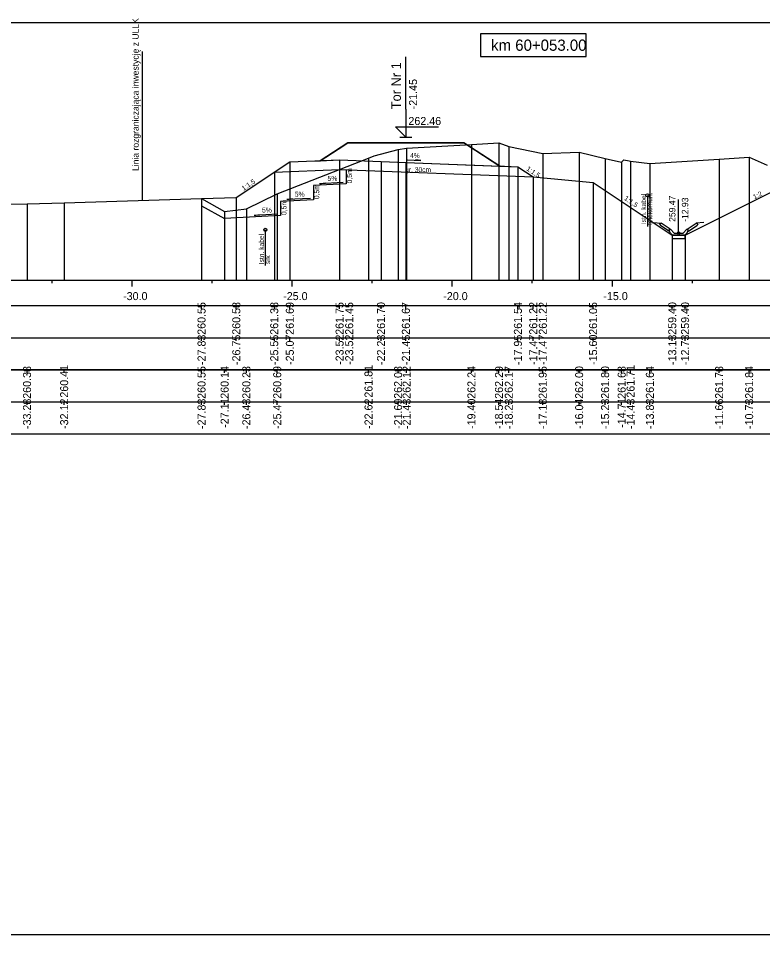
# Model space of a CAD drawing. Extents: x 6516023 to 6560129, y 5513077 to 5529206.
# Drawn here: x 6518027.16 to 6518050.41, y 5514518.16 to 5514546.78 of the extents above; entities that cross this region are included whole.
import ezdxf

# ---------------------------------------------------------------- set-up
doc = ezdxf.new("R2010")
doc.units = 0
for name, color, linetype in [('IR_default', 7, 'Continuous'), ('TOR_PRZEK_P-kable', 7, 'Continuous'), ('TOR_PRZEK_P-komponent', 7, 'Continuous'), ('TOR_PRZEK_P-odwodnienie', 7, 'Continuous'), ('TOR_PRZEK_P-opisy', 7, 'Continuous'), ('TOR_PRZEK_P-schodkowanie+wymiana', 7, 'Continuous'), ('TOR_PRZEK_P-tabelka istniejace', 7, 'Continuous'), ('TOR_PRZEK_P-tabelka projektowane', 7, 'Continuous'), ('TOR_PRZEK_P-teren istniejacy', 7, 'Continuous'), ('TOR_PRZEK_P-tory projektowane', 7, 'Continuous'), ('TOR_PRZEK_P-uklad odniesienia', 7, 'Continuous'), ('TOR_PRZEK_P-warstwa ochronna I', 7, 'Continuous'), ('TOR_PRZEK_P-warstwa ochronna II', 7, 'Continuous'), ('TOR_PS_T-granica PKP-projektowana', 7, 'Continuous'), ('TOR_PS_T-skarpy projektowane', 7, 'Continuous'), ('TOR_RAMKI-ramka+tabelka 1', 7, 'Continuous')]:
    doc.layers.add(name, color=color, linetype=linetype)

msp = doc.modelspace()

# ---------------------------------------------------------------- linework, layer by layer
at = {"layer": 'IR_default'}
for points in [[(6518032.882, 5514541.152), (6518033.967, 5514541.186), (6518035.639, 5514542.3), (6518036.425, 5514542.331), (6518036.589, 5514542.337), (6518037.151, 5514542.699), (6518037.452, 5514542.893), (6518037.914, 5514542.893), (6518040.04, 5514542.893), (6518040.959, 5514542.893), (6518041.075, 5514542.893), (6518041.446, 5514542.654), (6518042.201, 5514542.167), (6518042.341, 5514542.162), (6518042.763, 5514542.146), (6518043.241, 5514541.827), (6518045.11, 5514541.656)], [(6518045.11, 5514541.656), (6518047.584, 5514540.006), (6518047.984, 5514540.006), (6518051.343, 5514541.686)]]:
    msp.add_lwpolyline(points, dxfattribs=at)
at = {"layer": 'TOR_PRZEK_P-kable'}
for p, q in [((6518046.809, 5514541.253), (6518046.809, 5514540.28)), ((6518034.874, 5514540.177), (6518034.874, 5514539.067))]:
    msp.add_line(p, q, dxfattribs=at)
for centre in [(6518046.809, 5514541.253), (6518034.874, 5514540.177)]:
    msp.add_circle(centre, 0.05, dxfattribs=at)
at = {"layer": 'TOR_PRZEK_P-komponent'}
msp.add_lwpolyline([(6518041.075, 5514542.893), (6518040.04, 5514542.893), (6518037.452, 5514542.893), (6518036.589, 5514542.337), (6518037.193, 5514542.361), (6518038.487, 5514542.311), (6518039.263, 5514542.281), (6518042.201, 5514542.167)], close=True, dxfattribs=at)
at = {"layer": 'TOR_PRZEK_P-odwodnienie'}
for p, q in [((6518047.784, 5514540.076), (6518047.784, 5514541.12)), ((6518047.475, 5514540.135), (6518047.214, 5514540.31)), ((6518047.519, 5514540.202), (6518047.239, 5514540.389)), ((6518048.049, 5514540.202), (6518048.329, 5514540.389)), ((6518048.093, 5514540.135), (6518048.354, 5514540.31)), ((6518047.486, 5514540.152), (6518047.475, 5514540.135)), ((6518047.476, 5514540.171), (6518047.524, 5514540.195)), ((6518047.519, 5514540.202), (6518047.511, 5514540.189)), ((6518047.644, 5514540.076), (6518047.524, 5514540.195)), ((6518047.594, 5514540.006), (6518047.974, 5514540.006)), ((6518047.644, 5514540.076), (6518047.924, 5514540.076)), ((6518047.924, 5514540.076), (6518048.044, 5514540.195)), ((6518048.044, 5514540.195), (6518048.091, 5514540.171)), ((6518048.049, 5514540.202), (6518048.057, 5514540.189)), ((6518048.082, 5514540.152), (6518048.093, 5514540.135))]:
    msp.add_line(p, q, dxfattribs=at)
for points in [[(6518046.993, 5514540.401), (6518047.239, 5514540.389)], [(6518047.189, 5514540.362), (6518047.239, 5514540.389)], [(6518047.189, 5514540.362), (6518047.214, 5514540.31)], [(6518048.575, 5514540.401), (6518048.329, 5514540.389)], [(6518048.379, 5514540.362), (6518048.329, 5514540.389)], [(6518048.379, 5514540.362), (6518048.354, 5514540.31)], [(6518047.511, 5514540.189), (6518047.476, 5514540.171)], [(6518047.524, 5514540.076), (6518047.476, 5514540.171)], [(6518047.476, 5514540.171), (6518047.486, 5514540.152)], [(6518047.594, 5514540.006), (6518047.524, 5514540.076)], [(6518047.984, 5514540.006), (6518047.584, 5514540.006), (6518047.584, 5514539.906), (6518047.984, 5514539.906), (6518047.984, 5514540.006)], [(6518047.974, 5514540.006), (6518048.044, 5514540.076)], [(6518048.044, 5514540.076), (6518048.091, 5514540.171)], [(6518048.057, 5514540.189), (6518048.092, 5514540.171)], [(6518048.092, 5514540.171), (6518048.082, 5514540.152)]]:
    msp.add_lwpolyline(points, dxfattribs=at)
msp.add_circle((6518047.784, 5514540.076), 0.035, dxfattribs=at)
at = {"layer": 'TOR_PRZEK_P-opisy'}
msp.add_lwpolyline([(6518039.316, 5514542.358), (6518039.734, 5514542.339), (6518039.566, 5514542.367)], dxfattribs=at)
at = {"layer": 'TOR_PRZEK_P-schodkowanie+wymiana'}
for p, q in [((6518037.398, 5514542.053), (6518037.398, 5514541.61)), ((6518037.398, 5514541.61), (6518036.375, 5514541.559)), ((6518036.375, 5514541.559), (6518036.375, 5514541.116)), ((6518036.375, 5514541.116), (6518035.352, 5514541.064)), ((6518035.352, 5514541.064), (6518035.352, 5514540.621)), ((6518035.352, 5514540.621), (6518033.603, 5514540.534))]:
    msp.add_line(p, q, dxfattribs=at)
msp.add_lwpolyline([(6518032.882, 5514540.923), (6518033.603, 5514540.534)], dxfattribs=at)
at = {"layer": 'TOR_PRZEK_P-tabelka istniejace'}
for p, q in [((6518027.431, 5514535.706), (6518027.431, 5514535.806)), ((6518028.591, 5514535.706), (6518028.591, 5514535.806)), ((6518032.882, 5514535.706), (6518032.882, 5514535.806)), ((6518033.603, 5514535.706), (6518033.603, 5514535.806)), ((6518034.281, 5514535.706), (6518034.281, 5514535.806)), ((6518035.246, 5514535.706), (6518035.246, 5514535.806)), ((6518038.097, 5514535.706), (6518038.097, 5514535.806)), ((6518039.02, 5514535.706), (6518039.02, 5514535.806)), ((6518039.286, 5514535.706), (6518039.286, 5514535.806)), ((6518041.311, 5514535.706), (6518041.311, 5514535.806)), ((6518042.171, 5514535.706), (6518042.171, 5514535.806)), ((6518042.479, 5514535.706), (6518042.479, 5514535.806)), ((6518043.538, 5514535.706), (6518043.538, 5514535.806)), ((6518044.676, 5514535.706), (6518044.676, 5514535.806)), ((6518045.486, 5514535.706), (6518045.486, 5514535.806)), ((6518046.003, 5514535.706), (6518046.003, 5514535.806)), ((6518046.282, 5514535.706), (6518046.282, 5514535.806)), ((6518046.885, 5514535.706), (6518046.885, 5514535.806)), ((6518049.048, 5514535.706), (6518049.048, 5514535.806)), ((6518049.986, 5514535.706), (6518049.986, 5514535.806)), ((6517999.663, 5514534.806), (6518103.463, 5514534.806)), ((6518027.431, 5514534.706), (6518027.431, 5514534.806)), ((6518028.591, 5514534.706), (6518028.591, 5514534.806)), ((6518032.882, 5514534.706), (6518032.882, 5514534.806)), ((6518033.603, 5514534.706), (6518033.603, 5514534.806)), ((6518034.281, 5514534.706), (6518034.281, 5514534.806)), ((6518035.246, 5514534.706), (6518035.246, 5514534.806)), ((6518038.097, 5514534.706), (6518038.097, 5514534.806)), ((6518039.02, 5514534.706), (6518039.02, 5514534.806)), ((6518039.286, 5514534.706), (6518039.286, 5514534.806)), ((6518041.311, 5514534.706), (6518041.311, 5514534.806)), ((6518042.171, 5514534.706), (6518042.171, 5514534.806)), ((6518042.479, 5514534.706), (6518042.479, 5514534.806)), ((6518043.538, 5514534.706), (6518043.538, 5514534.806)), ((6518044.676, 5514534.706), (6518044.676, 5514534.806)), ((6518045.486, 5514534.706), (6518045.486, 5514534.806)), ((6518046.003, 5514534.706), (6518046.003, 5514534.806)), ((6518046.282, 5514534.706), (6518046.282, 5514534.806)), ((6518046.885, 5514534.706), (6518046.885, 5514534.806)), ((6518049.048, 5514534.706), (6518049.048, 5514534.806)), ((6518049.986, 5514534.706), (6518049.986, 5514534.806))]:
    msp.add_line(p, q, dxfattribs=at)
for points in [[(6518042.171, 5514542.899), (6518042.171, 5514538.806), (6518042.171, 5514538.676), (6518042.171, 5514538.606)], [(6518039.02, 5514542.688), (6518039.02, 5514538.806), (6518039.02, 5514538.676), (6518039.02, 5514538.606)], [(6518039.286, 5514542.726), (6518039.286, 5514538.806), (6518039.286, 5514538.676), (6518039.286, 5514538.606)], [(6518041.311, 5514542.844), (6518041.311, 5514538.806), (6518041.311, 5514538.676), (6518041.311, 5514538.606)], [(6518042.479, 5514542.779), (6518042.479, 5514538.806), (6518042.479, 5514538.676), (6518042.479, 5514538.606)], [(6518044.676, 5514542.604), (6518044.676, 5514538.806), (6518044.676, 5514538.676), (6518044.676, 5514538.606)], [(6518038.097, 5514542.412), (6518038.097, 5514538.806), (6518038.097, 5514538.676), (6518038.097, 5514538.606)], [(6518043.538, 5514542.559), (6518043.538, 5514538.806), (6518043.538, 5514538.676), (6518043.538, 5514538.606)], [(6518045.486, 5514542.407), (6518045.486, 5514538.806), (6518045.486, 5514538.676), (6518045.486, 5514538.606)], [(6518046.282, 5514542.321), (6518046.282, 5514538.806), (6518046.282, 5514538.676), (6518046.282, 5514538.606)], [(6518049.048, 5514542.389), (6518049.048, 5514538.806), (6518049.048, 5514538.676), (6518049.048, 5514538.606)], [(6518049.986, 5514542.447), (6518049.986, 5514538.806), (6518049.986, 5514538.676), (6518049.986, 5514538.606)], [(6518046.003, 5514542.286), (6518046.003, 5514538.806), (6518046.003, 5514538.676), (6518046.003, 5514538.606)], [(6518046.885, 5514542.244), (6518046.885, 5514538.806), (6518046.885, 5514538.676), (6518046.885, 5514538.606)], [(6518032.882, 5514541.152), (6518032.882, 5514538.806), (6518032.882, 5514538.676), (6518032.882, 5514538.606)], [(6518035.246, 5514541.3), (6518035.246, 5514538.806), (6518035.246, 5514538.676), (6518035.246, 5514538.606)], [(6518027.431, 5514540.991), (6518027.431, 5514538.806), (6518027.431, 5514538.676), (6518027.431, 5514538.606)], [(6518028.591, 5514541.017), (6518028.591, 5514538.806), (6518028.591, 5514538.676), (6518028.591, 5514538.606)], [(6518033.603, 5514540.746), (6518033.603, 5514538.806), (6518033.603, 5514538.676), (6518033.603, 5514538.606)], [(6518034.281, 5514540.836), (6518034.281, 5514538.806), (6518034.281, 5514538.676), (6518034.281, 5514538.606)]]:
    msp.add_lwpolyline(points, dxfattribs=at)
msp.add_lwpolyline([(6517999.663, 5514535.806), (6517999.663, 5514533.806), (6518103.463, 5514533.806), (6518103.463, 5514535.806)], close=True, dxfattribs=at)
at = {"layer": 'TOR_PRZEK_P-tabelka projektowane'}
for p, q in [((6518032.882, 5514537.706), (6518032.882, 5514537.806)), ((6518033.967, 5514537.706), (6518033.967, 5514537.806)), ((6518035.161, 5514537.706), (6518035.161, 5514537.806)), ((6518035.639, 5514537.706), (6518035.639, 5514537.806)), ((6518037.193, 5514537.706), (6518037.193, 5514537.806)), ((6518037.193, 5514537.706), (6518037.193, 5514537.806)), ((6518038.487, 5514537.706), (6518038.487, 5514537.806)), ((6518039.263, 5514537.706), (6518039.263, 5514537.806)), ((6518042.763, 5514537.706), (6518042.763, 5514537.806)), ((6518043.241, 5514537.706), (6518043.241, 5514537.806)), ((6518043.241, 5514537.706), (6518043.241, 5514537.806)), ((6518045.11, 5514537.706), (6518045.11, 5514537.806)), ((6518047.584, 5514537.706), (6518047.584, 5514537.806)), ((6518047.984, 5514537.706), (6518047.984, 5514537.806)), ((6517999.663, 5514536.806), (6518103.463, 5514536.806)), ((6518032.882, 5514536.706), (6518032.882, 5514536.806)), ((6518033.967, 5514536.706), (6518033.967, 5514536.806)), ((6518035.161, 5514536.706), (6518035.161, 5514536.806)), ((6518035.639, 5514536.706), (6518035.639, 5514536.806)), ((6518037.193, 5514536.706), (6518037.193, 5514536.806)), ((6518037.193, 5514536.706), (6518037.193, 5514536.806)), ((6518038.487, 5514536.706), (6518038.487, 5514536.806)), ((6518039.263, 5514536.706), (6518039.263, 5514536.806)), ((6518042.763, 5514536.706), (6518042.763, 5514536.806)), ((6518043.241, 5514536.706), (6518043.241, 5514536.806)), ((6518043.241, 5514536.706), (6518043.241, 5514536.806)), ((6518045.11, 5514536.706), (6518045.11, 5514536.806)), ((6518047.584, 5514536.706), (6518047.584, 5514536.806)), ((6518047.984, 5514536.706), (6518047.984, 5514536.806))]:
    msp.add_line(p, q, dxfattribs=at)
for points in [[(6518035.639, 5514542.3), (6518035.639, 5514538.806), (6518035.639, 5514538.676), (6518035.639, 5514538.606)], [(6518037.193, 5514542.361), (6518037.193, 5514538.806), (6518037.193, 5514538.676), (6518037.193, 5514538.606)], [(6518038.487, 5514542.311), (6518038.487, 5514538.806), (6518038.487, 5514538.676), (6518038.487, 5514538.606)], [(6518037.193, 5514542.061), (6518037.193, 5514538.806), (6518037.193, 5514538.676), (6518037.193, 5514538.606)], [(6518039.263, 5514542.281), (6518039.263, 5514538.806), (6518039.263, 5514538.676), (6518039.263, 5514538.606)], [(6518042.763, 5514542.146), (6518042.763, 5514538.806), (6518042.763, 5514538.676), (6518042.763, 5514538.606)], [(6518035.161, 5514541.982), (6518035.161, 5514538.806), (6518035.161, 5514538.676), (6518035.161, 5514538.606)], [(6518043.241, 5514541.827), (6518043.241, 5514538.806), (6518043.241, 5514538.676), (6518043.241, 5514538.606)], [(6518043.241, 5514541.827), (6518043.241, 5514538.806), (6518043.241, 5514538.676), (6518043.241, 5514538.606)], [(6518045.11, 5514541.656), (6518045.11, 5514538.806), (6518045.11, 5514538.676), (6518045.11, 5514538.606)], [(6518032.882, 5514541.152), (6518032.882, 5514538.806), (6518032.882, 5514538.676), (6518032.882, 5514538.606)], [(6518033.967, 5514541.186), (6518033.967, 5514538.806), (6518033.967, 5514538.676), (6518033.967, 5514538.606)], [(6518047.584, 5514540.006), (6518047.584, 5514538.806), (6518047.584, 5514538.676), (6518047.584, 5514538.606)], [(6518047.984, 5514540.006), (6518047.984, 5514538.806), (6518047.984, 5514538.676), (6518047.984, 5514538.606)]]:
    msp.add_lwpolyline(points, dxfattribs=at)
msp.add_lwpolyline([(6517999.663, 5514537.806), (6517999.663, 5514535.806), (6518103.463, 5514535.806), (6518103.463, 5514537.806)], close=True, dxfattribs=at)
at = {"layer": 'TOR_PRZEK_P-teren istniejacy'}
msp.add_lwpolyline([(6518021.124, 5514540.916), (6518027.431, 5514540.991), (6518028.591, 5514541.017), (6518032.882, 5514541.152), (6518033.603, 5514540.746), (6518034.281, 5514540.836), (6518035.246, 5514541.3), (6518038.097, 5514542.412), (6518038.276, 5514542.487), (6518039.02, 5514542.688), (6518039.286, 5514542.726), (6518041.311, 5514542.844), (6518042.171, 5514542.899), (6518042.479, 5514542.779), (6518043.538, 5514542.559), (6518044.676, 5514542.604), (6518045.486, 5514542.407), (6518046.003, 5514542.286), (6518046.076, 5514542.363), (6518046.242, 5514542.329), (6518046.282, 5514542.321), (6518046.885, 5514542.244), (6518049.048, 5514542.389), (6518049.986, 5514542.447), (6518050.553, 5514542.197)], dxfattribs=at)
at = {"layer": 'TOR_PRZEK_P-tory projektowane'}
for p, q in [((6518039.263, 5514543.948), (6518039.263, 5514545.581)), ((6518039.263, 5514543.948), (6518039.263, 5514543.071)), ((6518039.263, 5514543.071), (6518038.944, 5514543.39)), ((6518038.944, 5514543.39), (6518040.288, 5514543.39)), ((6518039.072, 5514543.071), (6518039.455, 5514543.071))]:
    msp.add_line(p, q, dxfattribs=at)
at = {"layer": 'TOR_PRZEK_P-uklad odniesienia'}
for p, q in [((6518003.463, 5514538.606), (6518103.463, 5514538.606)), ((6518028.213, 5514538.506), (6518028.213, 5514538.606)), ((6518030.713, 5514538.406), (6518030.713, 5514538.606)), ((6518033.213, 5514538.506), (6518033.213, 5514538.606)), ((6518035.713, 5514538.406), (6518035.713, 5514538.606)), ((6518038.213, 5514538.506), (6518038.213, 5514538.606)), ((6518040.713, 5514538.406), (6518040.713, 5514538.606)), ((6518043.213, 5514538.506), (6518043.213, 5514538.606)), ((6518045.713, 5514538.406), (6518045.713, 5514538.606)), ((6518048.213, 5514538.506), (6518048.213, 5514538.606))]:
    msp.add_line(p, q, dxfattribs=at)
msp.add_lwpolyline([(6518044.898, 5514546.295), (6518041.598, 5514546.295), (6518041.598, 5514545.595), (6518044.898, 5514545.595)], close=True, dxfattribs=at)
at = {"layer": 'TOR_PRZEK_P-warstwa ochronna I'}
msp.add_lwpolyline([(6518035.161, 5514541.982), (6518037.193, 5514542.061), (6518043.241, 5514541.827)], dxfattribs=at)
at = {"layer": 'TOR_PRZEK_P-warstwa ochronna II'}
for points in [[(6518032.882, 5514541.152), (6518033.967, 5514541.186), (6518035.639, 5514542.3), (6518037.193, 5514542.361), (6518038.487, 5514542.311), (6518039.263, 5514542.281), (6518042.763, 5514542.146), (6518043.241, 5514541.827), (6518045.11, 5514541.656)], [(6518045.11, 5514541.656), (6518047.584, 5514540.006), (6518047.984, 5514540.006), (6518052.213, 5514542.12), (6518056.213, 5514542.28), (6518056.963, 5514542.31), (6518058.163, 5514542.358), (6518058.763, 5514542.358), (6518059.963, 5514542.31), (6518060.713, 5514542.28), (6518064.013, 5514542.148), (6518064.763, 5514542.118), (6518069.101, 5514541.945), (6518071.679, 5514540.586), (6518072.079, 5514540.586), (6518073.583, 5514541.589)]]:
    msp.add_lwpolyline(points, dxfattribs=at)
at = {"layer": 'TOR_PS_T-granica PKP-projektowana'}
msp.add_line((6518031.033, 5514541.094), (6518031.033, 5514545.751), dxfattribs=at)
at = {"layer": 'TOR_PS_T-skarpy projektowane'}
for points in [[(6518037.304, 5514541.654), (6518036.569, 5514541.615), (6518036.742, 5514541.645)], [(6518036.282, 5514541.16), (6518035.546, 5514541.12), (6518035.719, 5514541.151)], [(6518035.259, 5514540.666), (6518034.524, 5514540.626), (6518034.696, 5514540.657)]]:
    msp.add_lwpolyline(points, dxfattribs=at)
at = {"layer": 'TOR_RAMKI-ramka+tabelka 1'}
msp.add_lwpolyline([(6517997.013, 5514546.656), (6518244.513, 5514546.656), (6518244.513, 5514518.156), (6517997.013, 5514518.156)], close=True, dxfattribs=at)

# ---------------------------------------------------------------- texts
at = {"layer": 'TOR_PRZEK_P-kable'}
for s, height, p in [('Istn. kabel', 0.14999, (6518046.764, 5514540.356)), ('telekomun.', 0.15, (6518046.958, 5514540.328)), ('Istn. kabel', 0.14999, (6518034.829, 5514539.103)), ('srk', 0.15, (6518035.023, 5514539.104))]:
    msp.add_text(s, height=height, rotation=90.0511, dxfattribs=at).set_placement(p)
at = {"layer": 'TOR_PRZEK_P-odwodnienie'}
for s, p in [('259.47', (6518047.684, 5514540.426)), ('-12.93', (6518048.084, 5514540.426))]:
    msp.add_text(s, height=0.2, rotation=90, dxfattribs=at).set_placement(p)
at = {"layer": 'TOR_PRZEK_P-opisy'}
for s, rotation, p in [('4%', 359.8485, (6518039.395, 5514542.424)), ('1:1,5', 325.9299, (6518043.014, 5514542.052)), ('1:1,5', 34.0701, (6518034.197, 5514541.393)), ('1:1,5', 325.9299, (6518046.068, 5514541.125)), ('1:2', 27.0864, (6518050.153, 5514541.127))]:
    msp.add_text(s, height=0.15, rotation=rotation, dxfattribs=at).set_placement(p)
at = {"layer": 'TOR_PRZEK_P-schodkowanie+wymiana'}
for p in [(6518037.58, 5514541.626), (6518036.557, 5514541.131), (6518035.534, 5514540.637)]:
    msp.add_text('0,5m', height=0.1545, rotation=90, dxfattribs=at).set_placement(p)
at = {"layer": 'TOR_PRZEK_P-tabelka istniejace'}
for s, p in [('260.38', (6518027.556, 5514534.898)), ('260.41', (6518028.716, 5514534.933)), ('260.55', (6518033.007, 5514534.897)), ('260.14', (6518033.728, 5514534.899)), ('260.23', (6518034.406, 5514534.898)), ('260.69', (6518035.371, 5514534.898)), ('261.81', (6518038.222, 5514534.933)), ('262.08', (6518039.145, 5514534.898)), ('262.12', (6518039.411, 5514534.9)), ('262.24', (6518041.436, 5514534.899)), ('262.29', (6518042.296, 5514534.898)), ('262.17', (6518042.604, 5514534.898)), ('261.95', (6518043.663, 5514534.897)), ('262.00', (6518044.801, 5514534.898)), ('261.80', (6518045.611, 5514534.898)), ('261.68', (6518046.128, 5514534.898)), ('261.71', (6518046.407, 5514534.933)), ('261.64', (6518047.01, 5514534.899)), ('261.78', (6518049.173, 5514534.898)), ('261.84', (6518050.111, 5514534.899)), ('-33.28', (6518027.556, 5514533.954)), ('-32.12', (6518028.716, 5514533.956)), ('-27.83', (6518033.007, 5514533.954)), ('-27.11', (6518033.728, 5514533.989)), ('-26.43', (6518034.406, 5514533.954)), ('-25.47', (6518035.371, 5514533.955)), ('-22.62', (6518038.222, 5514533.956)), ('-21.69', (6518039.145, 5514533.955)), ('-21.43', (6518039.411, 5514533.954)), ('-19.40', (6518041.436, 5514533.955)), ('-18.54', (6518042.296, 5514533.955)), ('-18.23', (6518042.604, 5514533.954)), ('-17.18', (6518043.663, 5514533.954)), ('-16.04', (6518044.801, 5514533.955)), ('-15.23', (6518045.611, 5514533.954)), ('-14.71', (6518046.128, 5514533.989)), ('-14.43', (6518046.407, 5514533.954)), ('-13.83', (6518047.01, 5514533.954)), ('-11.66', (6518049.173, 5514533.954)), ('-10.73', (6518050.111, 5514533.954))]:
    msp.add_text(s, height=0.25, rotation=90, dxfattribs=at).set_placement(p)
at = {"layer": 'TOR_PRZEK_P-tabelka projektowane'}
for s, p in [('260.55', (6518033.007, 5514536.897)), ('260.58', (6518034.092, 5514536.898)), ('261.38', (6518035.277, 5514536.898)), ('261.69', (6518035.764, 5514536.898)), ('261.75', (6518037.318, 5514536.897)), ('261.45', (6518037.618, 5514536.897)), ('261.70', (6518038.612, 5514536.898)), ('261.67', (6518039.388, 5514536.898)), ('261.54', (6518042.888, 5514536.899)), ('261.22', (6518043.366, 5514536.9)), ('261.22', (6518043.666, 5514536.9)), ('261.05', (6518045.235, 5514536.897)), ('259.40', (6518047.709, 5514536.898)), ('259.40', (6518048.109, 5514536.898)), ('-27.83', (6518033.007, 5514535.954)), ('-26.75', (6518034.092, 5514535.953)), ('-25.55', (6518035.277, 5514535.953)), ('-25.07', (6518035.764, 5514535.955)), ('-23.52', (6518037.318, 5514535.956)), ('-23.52', (6518037.618, 5514535.956)), ('-22.23', (6518038.612, 5514535.954)), ('-21.45', (6518039.388, 5514535.953)), ('-17.95', (6518042.888, 5514535.953)), ('-17.47', (6518043.366, 5514535.955)), ('-17.47', (6518043.666, 5514535.955)), ('-15.60', (6518045.235, 5514535.955)), ('-13.13', (6518047.709, 5514535.954)), ('-12.73', (6518048.109, 5514535.954))]:
    msp.add_text(s, height=0.25, rotation=90, dxfattribs=at).set_placement(p)
at = {"layer": 'TOR_PRZEK_P-tory projektowane'}
for s, height, p in [('Tor Nr 1', 0.3, (6518039.109, 5514543.942)), ('-21.45', 0.25, (6518039.613, 5514543.941))]:
    msp.add_text(s, height=height, rotation=90, dxfattribs=at).set_placement(p)
msp.add_text('262.46', height=0.25, dxfattribs=at).set_placement((6518039.343, 5514543.451))
at = {"layer": 'TOR_PRZEK_P-uklad odniesienia'}
for s, height, p in [('km 60+053.00', 0.35, (6518041.926, 5514545.77)), ('-30.0', 0.25, (6518030.432, 5514537.981)), ('-25.0', 0.25, (6518035.432, 5514537.981)), ('-20.0', 0.25, (6518040.432, 5514537.981)), ('-15.0', 0.25, (6518045.432, 5514537.981))]:
    msp.add_text(s, height=height, dxfattribs=at).set_placement(p)
at = {"layer": 'TOR_PRZEK_P-warstwa ochronna I'}
msp.add_text('gr. 30cm', height=0.15, dxfattribs=at).set_placement((6518039.244, 5514541.98))
at = {"layer": 'TOR_PS_T-granica PKP-projektowana'}
msp.add_text('Linia rozgraniczająca inwestycję z ULLK', height=0.2, rotation=90.0511, dxfattribs=at).set_placement((6518030.922, 5514542.015))
at = {"layer": 'TOR_PS_T-skarpy projektowane'}
for p in [(6518036.816, 5514541.706), (6518035.793, 5514541.211), (6518034.77, 5514540.717)]:
    msp.add_text('5%', height=0.1545, dxfattribs=at).set_placement(p)

doc.saveas('drawing.dxf')
